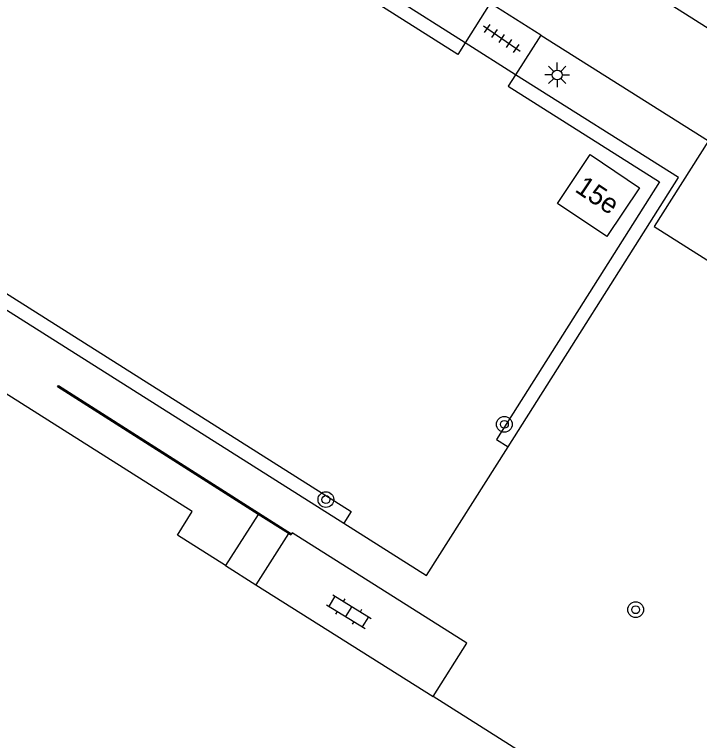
# Model space of a CAD drawing. Extents: x 136000 to 141000, y 400494 to 402006.
# Drawn here: x 138167.05 to 138201.82, y 401551.61 to 401588.49 of the extents above; entities that cross this region are included whole.
import ezdxf

# ---------------------------------------------------------------- set-up
doc = ezdxf.new("R2010")
doc.units = 0
for name, color, linetype in [('gg-afsc-hekwerk', 7, 'Continuous'), ('gg-anno-huisnummerreeks BGT', 7, 'Continuous'), ('gg-bbg-bijgebouw', 7, 'Continuous'), ('gg-bbg-hoofdgebouw', 7, 'Continuous'), ('gg-knt-trap', 7, 'Continuous'), ('gg-knt-verharding', 7, 'Continuous'), ('gg-kwrk-keermuur', 7, 'Continuous'), ('gt-symb-boom', 7, 'Continuous'), ('gt-symb-klinker verharding', 7, 'Continuous'), ('gt-symb-lichtmast', 7, 'Continuous'), ('gt-symb-tegel verharding', 7, 'Continuous')]:
    doc.layers.add(name, color=color, linetype=linetype)

# ---------------------------------------------------------------- blocks, each defined once
blk = doc.blocks.new('gt0-KL1')
at = {"layer": 'gt-symb-klinker verharding'}
for p, q in [((-0.5, 0.3), (-0.5, 0.45)), ((0.5, 0.3), (0.5, 0.45)), ((-1.15, 0.3), (1.15, 0.3)), ((-1, -0.3), (-1, 0.3)), ((0, -0.3), (0, 0.3)), ((1, -0.3), (1, 0.3)), ((-1.15, -0.3), (1.15, -0.3)), ((-0.5, -0.45), (-0.5, -0.3)), ((0.5, -0.45), (0.5, -0.3))]:
    blk.add_line(p, q, dxfattribs=at)
blk = doc.blocks.new('gt0-BOOM')
at = {"layer": 'gt-symb-boom'}
for radius in [0.4, 0.2]:
    blk.add_circle((0, 0), radius, dxfattribs=at)
blk = doc.blocks.new('gt0-LMAST')
at = {"layer": 'gt-symb-lichtmast'}
for p, q in [((-0.182, 0.173), (-0.447, 0.438)), ((-0.005, 0.246), (-0.005, 0.621)), ((0.172, 0.173), (0.437, 0.438)), ((-0.255, -0.004), (-0.63, -0.004)), ((-0.182, -0.181), (-0.447, -0.446)), ((-0.005, -0.254), (-0.005, -0.629)), ((0.437, -0.446), (0.172, -0.181)), ((0.245, -0.004), (0.62, -0.004))]:
    blk.add_line(p, q, dxfattribs=at)
blk.add_circle((-0.005, -0.004), 0.25, dxfattribs=at)
blk = doc.blocks.new('gt0-TEG1')
at = {"layer": 'gt-symb-tegel verharding'}
for p, q in [((-1.125, 0), (1.125, 0)), ((-0.9, -0.25), (-0.9, 0.25)), ((-0.45, -0.25), (-0.45, 0.25)), ((0, -0.25), (0, 0.25)), ((0.45, -0.25), (0.45, 0.25)), ((0.9, -0.25), (0.9, 0.25))]:
    blk.add_line(p, q, dxfattribs=at)

msp = doc.modelspace()

# ---------------------------------------------------------------- linework, layer by layer
at = {"layer": 'gg-afsc-hekwerk'}
for p, q in [((138189.931, 401587.053), (138163.007, 401604.095)), ((138192.492, 401585.432), (138189.931, 401587.053)), ((138145.681, 401586.752), (138183.767, 401562.646))]:
    msp.add_line(p, q, dxfattribs=at)
for points in [[(138192.104, 401566.533), (138200.756, 401580.202), (138192.492, 401585.432)], [(138183.767, 401562.646), (138187.963, 401559.99), (138192.104, 401566.533)]]:
    msp.add_lwpolyline(points, dxfattribs=at)
at = {"layer": 'gg-bbg-bijgebouw'}
msp.add_lwpolyline([(138198.782, 401579.692), (138197.115, 401577.212), (138194.612, 401578.891), (138196.278, 401581.37), (138198.782, 401579.692)], dxfattribs=at)
at = {"layer": 'gg-bbg-hoofdgebouw'}
for p, q in [((138177.76, 401560.499), (138179.3, 401559.526)), ((138179.3, 401559.526), (138188.299, 401553.84))]:
    msp.add_line(p, q, dxfattribs=at)
for points in [[(138099.047, 401605.21), (138077.514, 401571.169), (138170.738, 401512.213), (138171.154, 401512.871), (138194.527, 401549.904), (138188.299, 401553.84)], [(138177.76, 401560.499), (138175.318, 401562.042), (138176.073, 401563.237), (138143.554, 401583.813)]]:
    msp.add_lwpolyline(points, dxfattribs=at)
at = {"layer": 'gg-knt-trap'}
for p, q in [((138179.418, 401563.097), (138177.76, 401560.499)), ((138180.953, 401562.122), (138179.3, 401559.526))]:
    msp.add_line(p, q, dxfattribs=at)
at = {"layer": 'gg-knt-verharding'}
for p, q in [((138191.202, 401589.062), (138189.931, 401587.053)), ((138193.766, 401587.444), (138191.202, 401589.062)), ((138193.766, 401587.444), (138192.492, 401585.432))]:
    msp.add_line(p, q, dxfattribs=at)
for points in [[(138155.613, 401617.331), (138233.111, 401568.28), (138244.059, 401585.614)], [(138189.931, 401587.053), (138189.557, 401586.462), (138158.739, 401605.966), (138146.647, 401586.969), (138184.141, 401563.237), (138183.767, 401562.646)], [(138193.766, 401587.444), (138202.279, 401582.072), (138199.523, 401577.719), (138240.336, 401551.875), (138256.621, 401577.609)], [(138192.492, 401585.432), (138192.118, 401584.841), (138199.79, 401579.985), (138191.513, 401566.907), (138192.104, 401566.533)], [(138188.299, 401553.84), (138190.011, 401556.55), (138181.139, 401562.157), (138181.113, 401562.116)]]:
    msp.add_lwpolyline(points, dxfattribs=at)
at = {"layer": 'gg-kwrk-keermuur'}
msp.add_line((138180.953, 401562.122), (138179.418, 401563.097), dxfattribs=at)
for points in [[(138179.418, 401563.097), (138169.236, 401569.57), (138169.278, 401569.637), (138181.113, 401562.116)], [(138181.113, 401562.116), (138181.085, 401562.038), (138180.953, 401562.122)]]:
    msp.add_lwpolyline(points, dxfattribs=at)

# ---------------------------------------------------------------- block references
at = {"layer": 'gt-symb-boom'}
for p in [(138191.919, 401567.673), (138182.859, 401563.85), (138198.585, 401558.256)]:
    msp.add_blockref('gt0-BOOM', p, dxfattribs=at)
at = {"layer": 'gt-symb-klinker verharding', "rotation": -31.59249156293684}
msp.add_blockref('gt0-KL1', (138184.026, 401558.159), dxfattribs=at)
at = {"layer": 'gt-symb-lichtmast'}
msp.add_blockref('gt0-LMAST', (138194.606, 401585.423), dxfattribs=at)
at = {"layer": 'gt-symb-tegel verharding', "rotation": -34.61180636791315}
msp.add_blockref('gt0-TEG1', (138191.791, 401587.268), dxfattribs=at)

# ---------------------------------------------------------------- texts
at = {"layer": 'gg-anno-huisnummerreeks BGT'}
msp.add_text('15e', height=1, rotation=326.2, dxfattribs=at).set_placement((138195.452, 401579.523))

doc.saveas('drawing.dxf')
